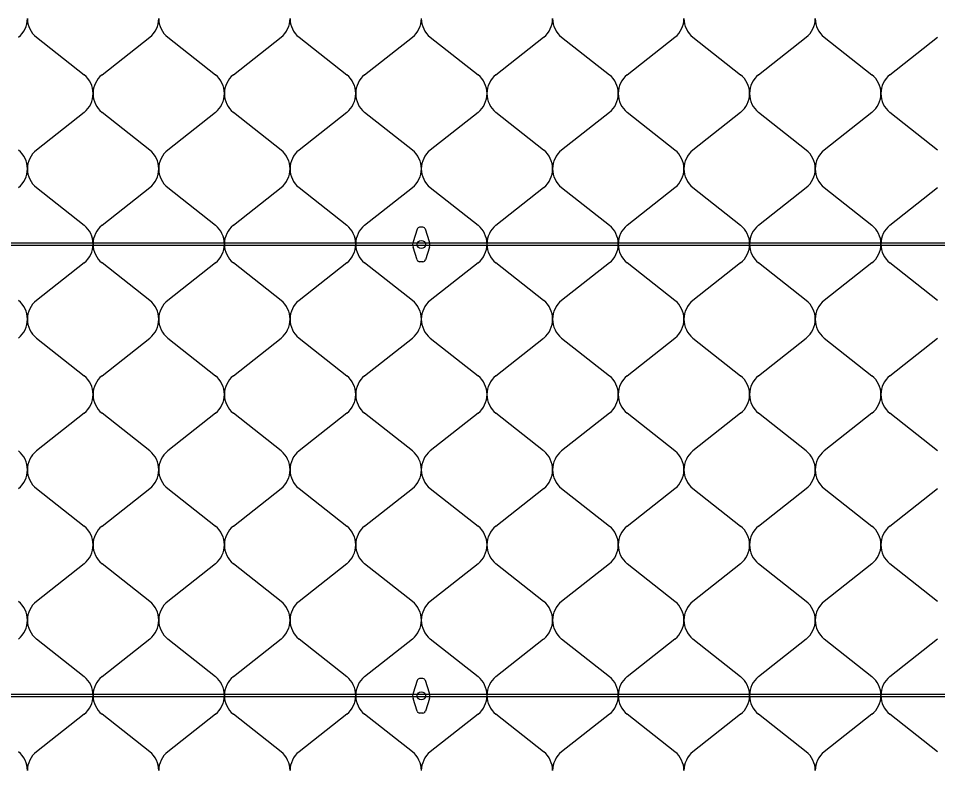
# Model space of a CAD drawing. Extents: x 638850 to 644908, y 297188 to 298900.
# Drawn here: x 641377.57 to 641424.46, y 298282.94 to 298321.32 of the extents above; entities that cross this region are included whole.
import ezdxf

# ---------------------------------------------------------------- set-up
doc = ezdxf.new("R2010")
doc.units = 0
for name, color, linetype in [('2', 7, 'Continuous'), ('5', 7, 'Continuous'), ('8', 7, 'Continuous')]:
    doc.layers.add(name, color=color, linetype=linetype)

msp = doc.modelspace()

# ---------------------------------------------------------------- linework, layer by layer
at = {"layer": '2'}
for p, q in [((641378.485, 298320.362), (641380.918, 298318.444)), ((641381.834, 298318.444), (641384.266, 298320.362)), ((641385.184, 298320.362), (641387.616, 298318.444)), ((641388.532, 298318.444), (641390.964, 298320.362)), ((641391.882, 298320.362), (641394.314, 298318.444)), ((641395.23, 298318.444), (641397.663, 298320.362)), ((641398.58, 298320.362), (641401.012, 298318.444)), ((641401.929, 298318.444), (641404.361, 298320.362)), ((641405.278, 298320.362), (641407.711, 298318.444)), ((641408.627, 298318.444), (641411.059, 298320.362)), ((641411.977, 298320.362), (641414.409, 298318.444)), ((641415.325, 298318.444), (641417.757, 298320.362)), ((641418.675, 298320.362), (641421.107, 298318.444)), ((641422.023, 298318.444), (641424.456, 298320.362)), ((641380.918, 298316.524), (641378.485, 298314.605)), ((641384.266, 298314.605), (641381.834, 298316.524)), ((641387.616, 298316.524), (641385.184, 298314.605)), ((641390.964, 298314.605), (641388.532, 298316.524)), ((641394.314, 298316.524), (641391.882, 298314.605)), ((641397.663, 298314.605), (641395.23, 298316.524)), ((641401.012, 298316.524), (641398.58, 298314.605)), ((641404.361, 298314.605), (641401.929, 298316.524)), ((641407.711, 298316.524), (641405.278, 298314.605)), ((641411.059, 298314.605), (641408.627, 298316.524)), ((641414.409, 298316.524), (641411.977, 298314.605)), ((641417.757, 298314.605), (641415.325, 298316.524)), ((641421.107, 298316.524), (641418.675, 298314.605)), ((641424.456, 298314.605), (641422.023, 298316.524)), ((641378.485, 298312.685), (641380.918, 298310.767)), ((641381.834, 298310.767), (641384.266, 298312.685)), ((641385.184, 298312.685), (641387.616, 298310.767)), ((641388.532, 298310.767), (641390.964, 298312.685)), ((641391.882, 298312.685), (641394.314, 298310.767)), ((641395.23, 298310.767), (641397.663, 298312.685)), ((641398.58, 298312.685), (641401.012, 298310.767)), ((641401.929, 298310.767), (641404.361, 298312.685)), ((641405.278, 298312.685), (641407.711, 298310.767)), ((641408.627, 298310.767), (641411.059, 298312.685)), ((641411.977, 298312.685), (641414.409, 298310.767)), ((641415.325, 298310.767), (641417.757, 298312.685)), ((641418.675, 298312.685), (641421.107, 298310.767)), ((641422.023, 298310.767), (641424.456, 298312.685)), ((641380.918, 298308.847), (641378.485, 298306.928)), ((641384.266, 298306.928), (641381.834, 298308.847)), ((641387.616, 298308.847), (641385.184, 298306.928)), ((641390.964, 298306.928), (641388.532, 298308.847)), ((641394.314, 298308.847), (641391.882, 298306.928)), ((641397.663, 298306.928), (641395.23, 298308.847)), ((641401.012, 298308.847), (641398.58, 298306.928)), ((641404.361, 298306.928), (641401.929, 298308.847)), ((641407.711, 298308.847), (641405.278, 298306.928)), ((641411.059, 298306.928), (641408.627, 298308.847)), ((641414.409, 298308.847), (641411.977, 298306.928)), ((641417.757, 298306.928), (641415.325, 298308.847)), ((641421.107, 298308.847), (641418.675, 298306.928)), ((641424.456, 298306.928), (641422.023, 298308.847)), ((641378.485, 298305.008), (641380.918, 298303.09)), ((641381.834, 298303.09), (641384.266, 298305.008)), ((641385.184, 298305.008), (641387.616, 298303.09)), ((641388.532, 298303.09), (641390.964, 298305.008)), ((641391.882, 298305.008), (641394.314, 298303.09)), ((641395.23, 298303.09), (641397.663, 298305.008)), ((641398.58, 298305.008), (641401.012, 298303.09)), ((641401.929, 298303.09), (641404.361, 298305.008)), ((641405.278, 298305.008), (641407.711, 298303.09)), ((641408.627, 298303.09), (641411.059, 298305.008)), ((641411.977, 298305.008), (641414.409, 298303.09)), ((641415.325, 298303.09), (641417.757, 298305.008)), ((641418.675, 298305.008), (641421.107, 298303.09)), ((641422.023, 298303.09), (641424.456, 298305.008)), ((641380.918, 298301.17), (641378.485, 298299.251)), ((641384.266, 298299.251), (641381.834, 298301.17)), ((641387.616, 298301.17), (641385.184, 298299.251)), ((641390.964, 298299.251), (641388.532, 298301.17)), ((641394.314, 298301.17), (641391.882, 298299.251)), ((641397.663, 298299.251), (641395.23, 298301.17)), ((641401.012, 298301.17), (641398.58, 298299.251)), ((641404.361, 298299.251), (641401.929, 298301.17)), ((641407.711, 298301.17), (641405.278, 298299.251)), ((641411.059, 298299.251), (641408.627, 298301.17)), ((641414.409, 298301.17), (641411.977, 298299.251)), ((641417.757, 298299.251), (641415.325, 298301.17)), ((641421.107, 298301.17), (641418.675, 298299.251)), ((641424.456, 298299.251), (641422.023, 298301.17)), ((641378.485, 298297.331), (641380.918, 298295.413)), ((641381.834, 298295.413), (641384.266, 298297.331)), ((641385.184, 298297.331), (641387.616, 298295.413)), ((641388.532, 298295.413), (641390.964, 298297.331)), ((641391.882, 298297.331), (641394.314, 298295.413)), ((641395.23, 298295.413), (641397.663, 298297.331)), ((641398.58, 298297.331), (641401.012, 298295.413)), ((641401.929, 298295.413), (641404.361, 298297.331)), ((641405.278, 298297.331), (641407.711, 298295.413)), ((641408.627, 298295.413), (641411.059, 298297.331)), ((641411.977, 298297.331), (641414.409, 298295.413)), ((641415.325, 298295.413), (641417.757, 298297.331)), ((641418.675, 298297.331), (641421.107, 298295.413)), ((641422.023, 298295.413), (641424.456, 298297.331)), ((641380.918, 298293.493), (641378.485, 298291.574)), ((641384.266, 298291.574), (641381.834, 298293.493)), ((641387.616, 298293.493), (641385.184, 298291.574)), ((641390.964, 298291.574), (641388.532, 298293.493)), ((641394.314, 298293.493), (641391.882, 298291.574)), ((641397.663, 298291.574), (641395.23, 298293.493)), ((641401.012, 298293.493), (641398.58, 298291.574)), ((641404.361, 298291.574), (641401.929, 298293.493)), ((641407.711, 298293.493), (641405.278, 298291.574)), ((641411.059, 298291.574), (641408.627, 298293.493)), ((641414.409, 298293.493), (641411.977, 298291.574)), ((641417.757, 298291.574), (641415.325, 298293.493)), ((641421.107, 298293.493), (641418.675, 298291.574)), ((641424.456, 298291.574), (641422.023, 298293.493)), ((641378.485, 298289.654), (641380.918, 298287.736)), ((641381.834, 298287.736), (641384.266, 298289.654)), ((641385.184, 298289.654), (641387.616, 298287.736)), ((641388.532, 298287.736), (641390.964, 298289.654)), ((641391.882, 298289.654), (641394.314, 298287.736)), ((641395.23, 298287.736), (641397.663, 298289.654)), ((641398.58, 298289.654), (641401.012, 298287.736)), ((641401.929, 298287.736), (641404.361, 298289.654)), ((641405.278, 298289.654), (641407.711, 298287.736)), ((641408.627, 298287.736), (641411.059, 298289.654)), ((641411.977, 298289.654), (641414.409, 298287.736)), ((641415.325, 298287.736), (641417.757, 298289.654)), ((641418.675, 298289.654), (641421.107, 298287.736)), ((641422.023, 298287.736), (641424.456, 298289.654)), ((641380.918, 298285.816), (641378.485, 298283.897)), ((641384.266, 298283.897), (641381.834, 298285.816)), ((641387.616, 298285.816), (641385.184, 298283.897)), ((641390.964, 298283.897), (641388.532, 298285.816)), ((641394.314, 298285.816), (641391.882, 298283.897)), ((641397.663, 298283.897), (641395.23, 298285.816)), ((641401.012, 298285.816), (641398.58, 298283.897)), ((641404.361, 298283.897), (641401.929, 298285.816)), ((641407.711, 298285.816), (641405.278, 298283.897)), ((641411.059, 298283.897), (641408.627, 298285.816)), ((641414.409, 298285.816), (641411.977, 298283.897)), ((641417.757, 298283.897), (641415.325, 298285.816)), ((641421.107, 298285.816), (641418.675, 298283.897)), ((641424.456, 298283.897), (641422.023, 298285.816))]:
    msp.add_line(p, q, dxfattribs=at)
for centre, start, end in [((641376.792, 298321.322), 308.9482, 0), ((641379.261, 298321.322), 180, 231.0518), ((641383.49, 298321.322), 308.9482, 0), ((641385.96, 298321.322), 180, 231.0518), ((641390.188, 298321.322), 308.9482, 0), ((641392.658, 298321.322), 180, 231.0518), ((641396.887, 298321.322), 308.9482, 0), ((641399.356, 298321.322), 180, 231.0518), ((641403.585, 298321.322), 308.9482, 0), ((641406.054, 298321.322), 180, 231.0518), ((641410.283, 298321.322), 308.9482, 0), ((641412.753, 298321.322), 180, 231.0518), ((641416.981, 298321.322), 308.9482, 0), ((641419.451, 298321.322), 180, 231.0518), ((641380.141, 298317.484), 0, 51.0518), ((641382.61, 298317.484), 128.9482, 180), ((641386.839, 298317.484), 0, 51.0518), ((641389.309, 298317.484), 128.9482, 180), ((641393.538, 298317.484), 0, 51.0518), ((641396.007, 298317.484), 128.9482, 180), ((641400.236, 298317.484), 0, 51.0518), ((641402.705, 298317.484), 128.9482, 180), ((641406.934, 298317.484), 0, 51.0518), ((641409.403, 298317.484), 128.9482, 180), ((641413.632, 298317.484), 0, 51.0518), ((641416.102, 298317.484), 128.9482, 180), ((641420.331, 298317.484), 0, 51.0518), ((641422.8, 298317.484), 128.9482, 180), ((641380.141, 298317.484), 308.9482, 0), ((641382.61, 298317.484), 180, 231.0518), ((641386.839, 298317.484), 308.9482, 0), ((641389.309, 298317.484), 180, 231.0518), ((641393.538, 298317.484), 308.9482, 0), ((641396.007, 298317.484), 180, 231.0518), ((641400.236, 298317.484), 308.9482, 0), ((641402.705, 298317.484), 180, 231.0518), ((641406.934, 298317.484), 308.9482, 0), ((641409.403, 298317.484), 180, 231.0518), ((641413.632, 298317.484), 308.9482, 0), ((641416.102, 298317.484), 180, 231.0518), ((641420.331, 298317.484), 308.9482, 0), ((641422.8, 298317.484), 180, 231.0518), ((641376.792, 298313.645), 0, 51.0518), ((641379.261, 298313.645), 128.9482, 180), ((641383.49, 298313.645), 0, 51.0518), ((641385.96, 298313.645), 128.9482, 180), ((641390.188, 298313.645), 0, 51.0518), ((641392.658, 298313.645), 128.9482, 180), ((641396.887, 298313.645), 0, 51.0518), ((641399.356, 298313.645), 128.9482, 180), ((641403.585, 298313.645), 0, 51.0518), ((641406.054, 298313.645), 128.9482, 180), ((641410.283, 298313.645), 0, 51.0518), ((641412.753, 298313.645), 128.9482, 180), ((641416.981, 298313.645), 0, 51.0518), ((641419.451, 298313.645), 128.9482, 180), ((641376.792, 298313.645), 308.9482, 0), ((641379.261, 298313.645), 180, 231.0518), ((641383.49, 298313.645), 308.9482, 0), ((641385.96, 298313.645), 180, 231.0518), ((641390.188, 298313.645), 308.9482, 0), ((641392.658, 298313.645), 180, 231.0518), ((641396.887, 298313.645), 308.9482, 0), ((641399.356, 298313.645), 180, 231.0518), ((641403.585, 298313.645), 308.9482, 0), ((641406.054, 298313.645), 180, 231.0518), ((641410.283, 298313.645), 308.9482, 0), ((641412.753, 298313.645), 180, 231.0518), ((641416.981, 298313.645), 308.9482, 0), ((641419.451, 298313.645), 180, 231.0518), ((641380.141, 298309.807), 0, 51.0518), ((641382.61, 298309.807), 128.9482, 180), ((641386.839, 298309.807), 0, 51.0518), ((641389.309, 298309.807), 128.9482, 180), ((641393.538, 298309.807), 0, 51.0518), ((641396.007, 298309.807), 128.9482, 180), ((641400.236, 298309.807), 0, 51.0518), ((641402.705, 298309.807), 128.9482, 180), ((641406.934, 298309.807), 0, 51.0518), ((641409.403, 298309.807), 128.9482, 180), ((641413.632, 298309.807), 0, 51.0518), ((641416.102, 298309.807), 128.9482, 180), ((641420.331, 298309.807), 0, 51.0518), ((641422.8, 298309.807), 128.9482, 180), ((641380.141, 298309.807), 308.9482, 0), ((641382.61, 298309.807), 180, 231.0518), ((641386.839, 298309.807), 308.9482, 0), ((641389.309, 298309.807), 180, 231.0518), ((641393.538, 298309.807), 308.9482, 0), ((641396.007, 298309.807), 180, 231.0518), ((641400.236, 298309.807), 308.9482, 0), ((641402.705, 298309.807), 180, 231.0518), ((641406.934, 298309.807), 308.9482, 0), ((641409.403, 298309.807), 180, 231.0518), ((641413.632, 298309.807), 308.9482, 0), ((641416.102, 298309.807), 180, 231.0518), ((641420.331, 298309.807), 308.9482, 0), ((641422.8, 298309.807), 180, 231.0518), ((641376.792, 298305.968), 0, 51.0518), ((641379.261, 298305.968), 128.9482, 180), ((641383.49, 298305.968), 0, 51.0518), ((641385.96, 298305.968), 128.9482, 180), ((641390.188, 298305.968), 0, 51.0518), ((641392.658, 298305.968), 128.9482, 180), ((641396.887, 298305.968), 0, 51.0518), ((641399.356, 298305.968), 128.9482, 180), ((641403.585, 298305.968), 0, 51.0518), ((641406.054, 298305.968), 128.9482, 180), ((641410.283, 298305.968), 0, 51.0518), ((641412.753, 298305.968), 128.9482, 180), ((641416.981, 298305.968), 0, 51.0518), ((641419.451, 298305.968), 128.9482, 180), ((641376.792, 298305.968), 308.9482, 0), ((641379.261, 298305.968), 180, 231.0518), ((641383.49, 298305.968), 308.9482, 0), ((641385.96, 298305.968), 180, 231.0518), ((641390.188, 298305.968), 308.9482, 0), ((641392.658, 298305.968), 180, 231.0518), ((641396.887, 298305.968), 308.9482, 0), ((641399.356, 298305.968), 180, 231.0518), ((641403.585, 298305.968), 308.9482, 0), ((641406.054, 298305.968), 180, 231.0518), ((641410.283, 298305.968), 308.9482, 0), ((641412.753, 298305.968), 180, 231.0518), ((641416.981, 298305.968), 308.9482, 0), ((641419.451, 298305.968), 180, 231.0518), ((641380.141, 298302.13), 0, 51.0518), ((641382.61, 298302.13), 128.9482, 180), ((641386.839, 298302.13), 0, 51.0518), ((641389.309, 298302.13), 128.9482, 180), ((641393.538, 298302.13), 0, 51.0518), ((641396.007, 298302.13), 128.9482, 180), ((641400.236, 298302.13), 0, 51.0518), ((641402.705, 298302.13), 128.9482, 180), ((641406.934, 298302.13), 0, 51.0518), ((641409.403, 298302.13), 128.9482, 180), ((641413.632, 298302.13), 0, 51.0518), ((641416.102, 298302.13), 128.9482, 180), ((641420.331, 298302.13), 0, 51.0518), ((641422.8, 298302.13), 128.9482, 180), ((641380.141, 298302.13), 308.9482, 0), ((641382.61, 298302.13), 180, 231.0518), ((641386.839, 298302.13), 308.9482, 0), ((641389.309, 298302.13), 180, 231.0518), ((641393.538, 298302.13), 308.9482, 0), ((641396.007, 298302.13), 180, 231.0518), ((641400.236, 298302.13), 308.9482, 0), ((641402.705, 298302.13), 180, 231.0518), ((641406.934, 298302.13), 308.9482, 0), ((641409.403, 298302.13), 180, 231.0518), ((641413.632, 298302.13), 308.9482, 0), ((641416.102, 298302.13), 180, 231.0518), ((641420.331, 298302.13), 308.9482, 0), ((641422.8, 298302.13), 180, 231.0518), ((641376.792, 298298.291), 0, 51.0518), ((641379.261, 298298.291), 128.9482, 180), ((641383.49, 298298.291), 0, 51.0518), ((641385.96, 298298.291), 128.9482, 180), ((641390.188, 298298.291), 0, 51.0518), ((641392.658, 298298.291), 128.9482, 180), ((641396.887, 298298.291), 0, 51.0518), ((641399.356, 298298.291), 128.9482, 180), ((641403.585, 298298.291), 0, 51.0518), ((641406.054, 298298.291), 128.9482, 180), ((641410.283, 298298.291), 0, 51.0518), ((641412.753, 298298.291), 128.9482, 180), ((641416.981, 298298.291), 0, 51.0518), ((641419.451, 298298.291), 128.9482, 180), ((641376.792, 298298.291), 308.9482, 0), ((641379.261, 298298.291), 180, 231.0518), ((641383.49, 298298.291), 308.9482, 0), ((641385.96, 298298.291), 180, 231.0518), ((641390.188, 298298.291), 308.9482, 0), ((641392.658, 298298.291), 180, 231.0518), ((641396.887, 298298.291), 308.9482, 0), ((641399.356, 298298.291), 180, 231.0518), ((641403.585, 298298.291), 308.9482, 0), ((641406.054, 298298.291), 180, 231.0518), ((641410.283, 298298.291), 308.9482, 0), ((641412.753, 298298.291), 180, 231.0518), ((641416.981, 298298.291), 308.9482, 0), ((641419.451, 298298.291), 180, 231.0518), ((641380.141, 298294.453), 0, 51.0518), ((641382.61, 298294.453), 128.9482, 180), ((641386.839, 298294.453), 0, 51.0518), ((641389.309, 298294.453), 128.9482, 180), ((641393.538, 298294.453), 0, 51.0518), ((641396.007, 298294.453), 128.9482, 180), ((641400.236, 298294.453), 0, 51.0518), ((641402.705, 298294.453), 128.9482, 180), ((641406.934, 298294.453), 0, 51.0518), ((641409.403, 298294.453), 128.9482, 180), ((641413.632, 298294.453), 0, 51.0518), ((641416.102, 298294.453), 128.9482, 180), ((641420.331, 298294.453), 0, 51.0518), ((641422.8, 298294.453), 128.9482, 180), ((641380.141, 298294.453), 308.9482, 0), ((641382.61, 298294.453), 180, 231.0518), ((641386.839, 298294.453), 308.9482, 0), ((641389.309, 298294.453), 180, 231.0518), ((641393.538, 298294.453), 308.9482, 0), ((641396.007, 298294.453), 180, 231.0518), ((641400.236, 298294.453), 308.9482, 0), ((641402.705, 298294.453), 180, 231.0518), ((641406.934, 298294.453), 308.9482, 0), ((641409.403, 298294.453), 180, 231.0518), ((641413.632, 298294.453), 308.9482, 0), ((641416.102, 298294.453), 180, 231.0518), ((641420.331, 298294.453), 308.9482, 0), ((641422.8, 298294.453), 180, 231.0518), ((641376.792, 298290.614), 0, 51.0518), ((641379.261, 298290.614), 128.9482, 180), ((641383.49, 298290.614), 0, 51.0518), ((641385.96, 298290.614), 128.9482, 180), ((641390.188, 298290.614), 0, 51.0518), ((641392.658, 298290.614), 128.9482, 180), ((641396.887, 298290.614), 0, 51.0518), ((641399.356, 298290.614), 128.9482, 180), ((641403.585, 298290.614), 0, 51.0518), ((641406.054, 298290.614), 128.9482, 180), ((641410.283, 298290.614), 0, 51.0518), ((641412.753, 298290.614), 128.9482, 180), ((641416.981, 298290.614), 0, 51.0518), ((641419.451, 298290.614), 128.9482, 180), ((641376.792, 298290.614), 308.9482, 0), ((641379.261, 298290.614), 180, 231.0518), ((641383.49, 298290.614), 308.9482, 0), ((641385.96, 298290.614), 180, 231.0518), ((641390.188, 298290.614), 308.9482, 0), ((641392.658, 298290.614), 180, 231.0518), ((641396.887, 298290.614), 308.9482, 0), ((641399.356, 298290.614), 180, 231.0518), ((641403.585, 298290.614), 308.9482, 0), ((641406.054, 298290.614), 180, 231.0518), ((641410.283, 298290.614), 308.9482, 0), ((641412.753, 298290.614), 180, 231.0518), ((641416.981, 298290.614), 308.9482, 0), ((641419.451, 298290.614), 180, 231.0518), ((641380.141, 298286.776), 0, 51.0518), ((641382.61, 298286.776), 128.9482, 180), ((641386.839, 298286.776), 0, 51.0518), ((641389.309, 298286.776), 128.9482, 180), ((641393.538, 298286.776), 0, 51.0518), ((641396.007, 298286.776), 128.9482, 180), ((641400.236, 298286.776), 0, 51.0518), ((641402.705, 298286.776), 128.9482, 180), ((641406.934, 298286.776), 0, 51.0518), ((641409.403, 298286.776), 128.9482, 180), ((641413.632, 298286.776), 0, 51.0518), ((641416.102, 298286.776), 128.9482, 180), ((641420.331, 298286.776), 0, 51.0518), ((641422.8, 298286.776), 128.9482, 180), ((641380.141, 298286.776), 308.9482, 0), ((641382.61, 298286.776), 180, 231.0518), ((641386.839, 298286.776), 308.9482, 0), ((641389.309, 298286.776), 180, 231.0518), ((641393.538, 298286.776), 308.9482, 0), ((641396.007, 298286.776), 180, 231.0518), ((641400.236, 298286.776), 308.9482, 0), ((641402.705, 298286.776), 180, 231.0518), ((641406.934, 298286.776), 308.9482, 0), ((641409.403, 298286.776), 180, 231.0518), ((641413.632, 298286.776), 308.9482, 0), ((641416.102, 298286.776), 180, 231.0518), ((641420.331, 298286.776), 308.9482, 0), ((641422.8, 298286.776), 180, 231.0518), ((641376.792, 298282.937), 0, 51.0518), ((641379.261, 298282.937), 128.9482, 180), ((641383.49, 298282.937), 0, 51.0518), ((641385.96, 298282.937), 128.9482, 180), ((641390.188, 298282.937), 0, 51.0518), ((641392.658, 298282.937), 128.9482, 180), ((641396.887, 298282.937), 0, 51.0518), ((641399.356, 298282.937), 128.9482, 180), ((641403.585, 298282.937), 0, 51.0518), ((641406.054, 298282.937), 128.9482, 180), ((641410.283, 298282.937), 0, 51.0518), ((641412.753, 298282.937), 128.9482, 180), ((641416.981, 298282.937), 0, 51.0518), ((641419.451, 298282.937), 128.9482, 180)]:
    msp.add_arc(centre, 1.235, start, end, dxfattribs=at)
at = {"layer": '5'}
for points in [[(641339.533, 298309.875), (641564.457, 298309.875), (641564.457, 298309.74), (641339.533, 298309.74)], [(641339.533, 298286.844), (641564.457, 298286.844), (641564.457, 298286.709), (641339.533, 298286.709)]]:
    msp.add_lwpolyline(points, close=True, dxfattribs=at)
at = {"layer": '8'}
for p, q in [((641398.201, 298310.662), (641398.033, 298310.662)), ((641397.906, 298310.568), (641397.698, 298309.917)), ((641398.535, 298309.917), (641398.327, 298310.568)), ((641397.906, 298308.996), (641397.698, 298309.647)), ((641398.535, 298309.647), (641398.327, 298308.996)), ((641398.201, 298308.902), (641398.033, 298308.902)), ((641397.906, 298287.537), (641397.698, 298286.886)), ((641398.201, 298287.631), (641398.033, 298287.631)), ((641398.535, 298286.886), (641398.327, 298287.537)), ((641397.906, 298285.965), (641397.698, 298286.616)), ((641398.535, 298286.616), (641398.327, 298285.965)), ((641398.201, 298285.871), (641398.033, 298285.871))]:
    msp.add_line(p, q, dxfattribs=at)
for centre in [(641398.117, 298309.782), (641398.117, 298286.751)]:
    msp.add_circle(centre, 0.209, dxfattribs=at)
for centre, radius, start, end in [((641398.034, 298310.527), 0.135, 89.9999, 162.298), ((641398.199, 298310.527), 0.135, 17.702, 90), ((641398.117, 298309.782), 0.44, 162.2974, 197.7022), ((641398.117, 298309.782), 0.44, 342.2975, 17.7021), ((641398.034, 298309.037), 0.135, 197.7019, 270), ((641398.199, 298309.037), 0.135, 270, 342.2979), ((641398.034, 298287.496), 0.135, 89.9999, 162.298), ((641398.199, 298287.496), 0.135, 17.702, 90), ((641398.117, 298286.751), 0.44, 162.2974, 197.7022), ((641398.117, 298286.751), 0.44, 342.2975, 17.7021), ((641398.034, 298286.006), 0.135, 197.7019, 270), ((641398.199, 298286.006), 0.135, 270, 342.2979)]:
    msp.add_arc(centre, radius, start, end, dxfattribs=at)

doc.saveas('drawing.dxf')
